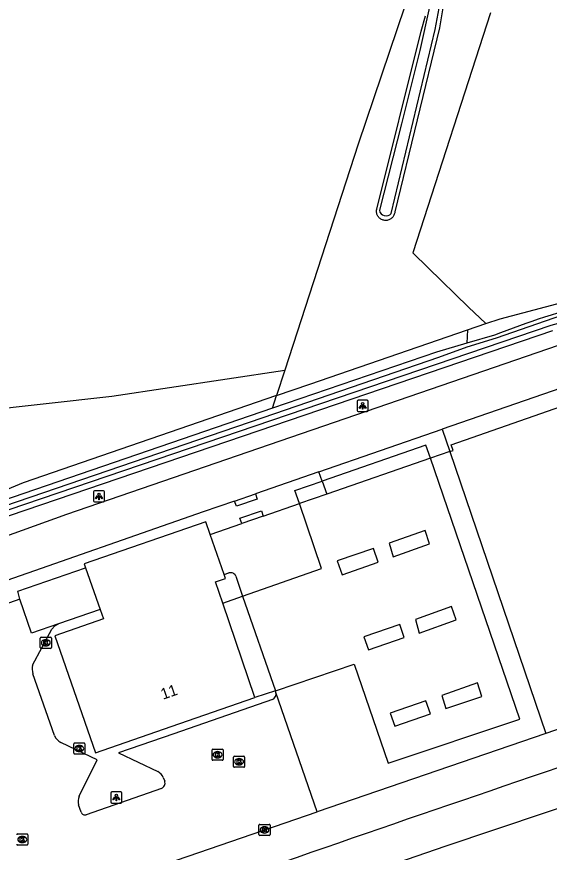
# Model space of a CAD drawing. Extents: x 162722 to 165099, y 384721 to 386283.
# Drawn here: x 164346 to 164393.9, y 385042.8 to 385118.1 of the extents above; entities that cross this region are included whole.
import ezdxf

# ---------------------------------------------------------------- set-up
doc = ezdxf.new("R2010")
doc.units = 0
for name, color, linetype in [('IMGEO_Fietspad_gesloten', 7, 'Continuous'), ('IMGEO_Gemengd_bos', 7, 'Continuous'), ('IMGEO_Grasland_agrarisch', 7, 'Continuous'), ('IMGEO_Groenvoorziening', 7, 'Continuous'), ('IMGEO_Kolk', 7, 'Continuous'), ('IMGEO_Lichtpunt', 7, 'Continuous'), ('IMGEO_Loofbos', 7, 'Continuous'), ('IMGEO_Pand', 7, 'Continuous'), ('IMGEO_Pand_nummerreeks', 7, 'Continuous'), ('IMGEO_Rijbaan_lokaal_gesloten', 7, 'Continuous'), ('IMGEO_Rijbaan_lokaal_open', 7, 'Continuous'), ('IMGEO_Rijbaan_regionaal_gesloten', 7, 'Continuous'), ('IMGEO_Voetpad_open', 7, 'Continuous'), ('IMGEO_Waterloop', 7, 'Continuous')]:
    doc.layers.add(name, color=color, linetype=linetype)

msp = doc.modelspace()

# ---------------------------------------------------------------- linework, layer by layer
at = {"layer": 'IMGEO_Fietspad_gesloten'}
for points in [[(164277.433, 385021.678), (164287.625, 385027.549), (164298.74, 385035.835), (164302.831, 385039.299), (164318.998, 385054.383), (164324.126, 385058.927), (164330.205, 385063.452), (164331.022, 385064.04), (164335.356, 385066.818), (164339.92, 385069.199), (164344.679, 385071.162), (164350.497, 385073.252), (164394.768, 385088.49), (164394.908, 385088.537), (164400.57, 385090.162), (164406.354, 385091.275), (164412.215, 385091.866), (164418.054, 385092.109), (164427.545, 385091.818), (164466.181, 385089.048)], [(164395.855, 385084.899), (164384.303, 385080.902)], [(164373.207, 385077.063), (164384.303, 385080.902)], [(164373.207, 385077.063), (164367.49, 385075.085)], [(164365.605, 385074.433), (164367.49, 385075.085)], [(164365.605, 385074.433), (164362.775, 385073.454), (164343.864, 385066.861), (164338.691, 385064.518), (164334.25, 385061.89)]]:
    msp.add_lwpolyline(points, dxfattribs=at)
at = {"layer": 'IMGEO_Gemengd_bos'}
for points in [[(164377.569, 385141.796), (164379.547, 385133.258), (164380.951, 385128.444), (164381.552, 385124.433), (164380.951, 385119.018), (164376.741, 385106.583), (164370.132, 385086.222)], [(164384.436, 385119.418), (164384.065, 385117.079), (164380.033, 385100.487), (164380.025, 385100.41), (164380.01, 385100.337), (164379.99, 385100.267), (164379.962, 385100.198), (164379.929, 385100.133), (164379.891, 385100.07), (164379.846, 385100.011), (164379.797, 385099.956), (164379.743, 385099.906), (164379.685, 385099.861), (164379.622, 385099.822), (164379.557, 385099.788), (164379.489, 385099.76), (164379.419, 385099.738), (164379.347, 385099.723), (164379.273, 385099.714), (164379.2, 385099.711), (164379.126, 385099.716), (164379.053, 385099.727), (164378.982, 385099.744), (164378.912, 385099.767), (164378.845, 385099.797), (164378.78, 385099.833), (164378.719, 385099.874), (164378.662, 385099.921), (164378.609, 385099.972), (164378.562, 385100.028), (164378.519, 385100.088), (164378.482, 385100.152), (164378.45, 385100.218), (164378.425, 385100.288), (164378.406, 385100.359), (164378.394, 385100.431), (164378.388, 385100.505), (164378.388, 385100.578), (164378.395, 385100.652), (164378.409, 385100.724), (164382.412, 385116.758), (164382.786, 385118.135)], [(164388.638, 385118.422), (164381.651, 385096.807), (164383.045, 385095.445), (164386.683, 385091.892), (164388.242, 385090.418)], [(164386.583, 385089.847), (164388.242, 385090.418)], [(164369.388, 385083.93), (164372.387, 385084.962), (164386.583, 385089.847)]]:
    msp.add_lwpolyline(points, dxfattribs=at)
at = {"layer": 'IMGEO_Grasland_agrarisch'}
msp.add_lwpolyline([(164388.242, 385090.418), (164389.528, 385090.86), (164404.839, 385094.9), (164416.512, 385095.926), (164431.992, 385095.608), (164434.182, 385095.455)], dxfattribs=at)
at = {"layer": 'IMGEO_Groenvoorziening'}
for points in [[(164343.975, 385072.685), (164394.261, 385089.79)], [(164386.583, 385089.847), (164386.525, 385088.649)], [(164388.999, 385089.374), (164386.525, 385088.649)], [(164386.525, 385088.649), (164383.803, 385087.851), (164369.019, 385082.793)], [(164369.019, 385082.793), (164369.388, 385083.93)], [(164369.019, 385082.793), (164343.523, 385074.069), (164338.19, 385071.882)]]:
    msp.add_lwpolyline(points, dxfattribs=at)
msp.add_arc((164420.246, 385009.537), 85.734, 98.50967, 111.3743, dxfattribs=at)
at = {"layer": 'IMGEO_Kolk'}
for p, q in [((164348.104, 385061.236), (164348.104, 385062.088)), ((164348.179, 385062.162), (164349.031, 385062.162)), ((164348.592, 385061.942), (164348.617, 385061.942)), ((164349.105, 385062.088), (164349.105, 385061.236)), ((164349.031, 385061.162), (164348.179, 385061.162)), ((164348.615, 385061.382), (164348.59, 385061.382)), ((164351.197, 385052.636), (164352.049, 385052.636)), ((164351.122, 385051.71), (164351.122, 385052.562)), ((164351.61, 385052.416), (164351.635, 385052.416)), ((164352.123, 385052.562), (164352.123, 385051.71)), ((164363.573, 385051.154), (164363.573, 385052.006)), ((164363.648, 385052.08), (164364.5, 385052.08)), ((164364.574, 385052.006), (164364.574, 385051.154)), ((164352.049, 385051.636), (164351.197, 385051.636)), ((164351.633, 385051.856), (164351.608, 385051.856)), ((164364.084, 385051.3), (164364.059, 385051.3)), ((164364.061, 385051.86), (164364.086, 385051.86)), ((164365.512, 385050.521), (164365.512, 385051.373)), ((164365.587, 385051.447), (164366.439, 385051.447)), ((164366, 385051.227), (164366.025, 385051.227)), ((164366.513, 385051.373), (164366.513, 385050.521)), ((164364.5, 385051.08), (164363.648, 385051.08)), ((164366.439, 385050.447), (164365.587, 385050.447)), ((164366.023, 385050.667), (164365.998, 385050.667)), ((164367.801, 385044.378), (164367.801, 385045.23)), ((164367.876, 385045.304), (164368.728, 385045.304)), ((164368.802, 385045.23), (164368.802, 385044.378)), ((164346.061, 385044.438), (164346.913, 385044.438)), ((164346.987, 385044.364), (164346.987, 385043.512)), ((164368.312, 385044.524), (164368.287, 385044.524)), ((164368.289, 385045.084), (164368.314, 385045.084)), ((164346.497, 385043.658), (164346.472, 385043.658)), ((164346.474, 385044.218), (164346.499, 385044.218)), ((164368.728, 385044.304), (164367.876, 385044.304)), ((164346.913, 385043.438), (164346.061, 385043.438))]:
    msp.add_line(p, q, dxfattribs=at)
for points in [[(164348.104, 385061.236), (164348.104, 385062.088)], [(164348.179, 385062.162), (164349.031, 385062.162)], [(164348.425, 385061.862), (164348.548, 385061.862), (164348.548, 385061.711), (164348.678, 385061.862), (164348.842, 385061.862), (164348.696, 385061.711), (164348.849, 385061.462), (164348.697, 385061.462), (164348.612, 385061.626), (164348.548, 385061.559), (164348.548, 385061.462), (164348.425, 385061.462), (164348.425, 385061.862)], [(164349.105, 385062.088), (164349.105, 385061.236)], [(164349.031, 385061.162), (164348.179, 385061.162)], [(164351.197, 385052.636), (164352.049, 385052.636)], [(164351.122, 385051.71), (164351.122, 385052.562)], [(164351.443, 385052.336), (164351.566, 385052.336), (164351.566, 385052.185), (164351.696, 385052.336), (164351.86, 385052.336), (164351.714, 385052.185), (164351.867, 385051.936), (164351.715, 385051.936), (164351.63, 385052.1), (164351.566, 385052.033), (164351.566, 385051.936), (164351.443, 385051.936), (164351.443, 385052.336)], [(164352.123, 385052.562), (164352.123, 385051.71)], [(164363.573, 385051.154), (164363.573, 385052.006)], [(164363.648, 385052.08), (164364.5, 385052.08)], [(164364.574, 385052.006), (164364.574, 385051.154)], [(164352.049, 385051.636), (164351.197, 385051.636)], [(164363.894, 385051.78), (164364.017, 385051.78), (164364.017, 385051.629), (164364.147, 385051.78), (164364.311, 385051.78), (164364.165, 385051.629), (164364.318, 385051.38), (164364.166, 385051.38), (164364.081, 385051.544), (164364.017, 385051.477), (164364.017, 385051.38), (164363.894, 385051.38), (164363.894, 385051.78)], [(164365.512, 385050.521), (164365.512, 385051.373)], [(164365.587, 385051.447), (164366.439, 385051.447)], [(164365.833, 385051.147), (164365.956, 385051.147), (164365.956, 385050.996), (164366.086, 385051.147), (164366.25, 385051.147), (164366.104, 385050.996), (164366.257, 385050.747), (164366.105, 385050.747), (164366.02, 385050.911), (164365.956, 385050.844), (164365.956, 385050.747), (164365.833, 385050.747), (164365.833, 385051.147)], [(164366.513, 385051.373), (164366.513, 385050.521)], [(164364.5, 385051.08), (164363.648, 385051.08)], [(164366.439, 385050.447), (164365.587, 385050.447)], [(164367.801, 385044.378), (164367.801, 385045.23)], [(164367.876, 385045.304), (164368.728, 385045.304)], [(164368.802, 385045.23), (164368.802, 385044.378)], [(164346.061, 385044.438), (164346.913, 385044.438)], [(164346.987, 385044.364), (164346.987, 385043.512)], [(164368.122, 385045.004), (164368.245, 385045.004), (164368.245, 385044.853), (164368.375, 385045.004), (164368.539, 385045.004), (164368.393, 385044.853), (164368.546, 385044.604), (164368.394, 385044.604), (164368.309, 385044.768), (164368.245, 385044.701), (164368.245, 385044.604), (164368.122, 385044.604), (164368.122, 385045.004)], [(164346.307, 385044.138), (164346.43, 385044.138), (164346.43, 385043.987), (164346.56, 385044.138), (164346.724, 385044.138), (164346.578, 385043.987), (164346.731, 385043.738), (164346.579, 385043.738), (164346.494, 385043.902), (164346.43, 385043.835), (164346.43, 385043.738), (164346.307, 385043.738), (164346.307, 385044.138)], [(164368.728, 385044.304), (164367.876, 385044.304)], [(164346.913, 385043.438), (164346.061, 385043.438)]]:
    msp.add_lwpolyline(points, dxfattribs=at)
for centre, start, end in [((164348.181, 385062.086), 91.55205, 178.44795), ((164348.181, 385062.086), 91.55205, 178.44795), ((164349.029, 385062.086), 1.55205, 88.44795), ((164349.029, 385062.086), 1.55205, 88.44795), ((164348.181, 385061.238), 181.55205, 268.44795), ((164348.181, 385061.238), 181.55205, 268.44795), ((164349.029, 385061.238), 271.55205, 358.44795), ((164349.029, 385061.238), 271.55205, 358.44795), ((164351.199, 385052.56), 91.55205, 178.44795), ((164351.199, 385052.56), 91.55205, 178.44795), ((164352.047, 385052.56), 1.55205, 88.44795), ((164352.047, 385052.56), 1.55205, 88.44795), ((164363.65, 385052.004), 91.55205, 178.44795), ((164363.65, 385052.004), 91.55205, 178.44795), ((164364.498, 385052.004), 1.55205, 88.44795), ((164364.498, 385052.004), 1.55205, 88.44795), ((164351.199, 385051.712), 181.55205, 268.44795), ((164351.199, 385051.712), 181.55205, 268.44795), ((164352.047, 385051.712), 271.55205, 358.44795), ((164352.047, 385051.712), 271.55205, 358.44795), ((164363.65, 385051.156), 181.55205, 268.44795), ((164363.65, 385051.156), 181.55205, 268.44795), ((164364.498, 385051.156), 271.55205, 358.44795), ((164364.498, 385051.156), 271.55205, 358.44795), ((164365.589, 385051.371), 91.55205, 178.44795), ((164365.589, 385051.371), 91.55205, 178.44795), ((164366.437, 385051.371), 1.55205, 88.44795), ((164366.437, 385051.371), 1.55205, 88.44795), ((164365.589, 385050.523), 181.55205, 268.44795), ((164365.589, 385050.523), 181.55205, 268.44795), ((164366.437, 385050.523), 271.55205, 358.44795), ((164366.437, 385050.523), 271.55205, 358.44795), ((164367.878, 385045.228), 91.55205, 178.44795), ((164367.878, 385045.228), 91.55205, 178.44795), ((164368.726, 385045.228), 1.55205, 88.44795), ((164368.726, 385045.228), 1.55205, 88.44795), ((164346.063, 385044.362), 91.55205, 178.44795), ((164346.063, 385044.362), 91.55205, 178.44795), ((164346.911, 385044.362), 1.55205, 88.44795), ((164346.911, 385044.362), 1.55205, 88.44795), ((164367.878, 385044.38), 181.55205, 268.44795), ((164367.878, 385044.38), 181.55205, 268.44795), ((164368.726, 385044.38), 271.55205, 358.44795), ((164368.726, 385044.38), 271.55205, 358.44795), ((164346.063, 385043.514), 181.55205, 268.44795), ((164346.063, 385043.514), 181.55205, 268.44795), ((164346.911, 385043.514), 271.55205, 358.44795), ((164346.911, 385043.514), 271.55205, 358.44795)]:
    msp.add_arc(centre, 0.0765, start, end, dxfattribs=at)
for centre, major_axis, ratio, start_param, end_param in [((164348.591, 385061.662), (-0.387, 0.002), 0.722429, 4.712389, 7.853982), ((164348.616, 385061.662), (-0.39, 0.002), 0.717154, 1.570796, 4.712389), ((164351.609, 385052.136), (-0.387, 0.002), 0.722429, 4.712389, 7.853982), ((164351.634, 385052.136), (-0.39, 0.002), 0.717154, 1.570796, 4.712389), ((164364.06, 385051.58), (-0.387, 0.002), 0.722429, 4.712389, 7.853982), ((164364.085, 385051.58), (-0.39, 0.002), 0.717154, 1.570796, 4.712389), ((164365.999, 385050.947), (-0.387, 0.002), 0.722429, 4.712389, 7.853982), ((164366.024, 385050.947), (-0.39, 0.002), 0.717154, 1.570796, 4.712389), ((164368.288, 385044.804), (-0.387, 0.002), 0.722429, 4.712389, 7.853982), ((164368.313, 385044.804), (-0.39, 0.002), 0.717154, 1.570796, 4.712389), ((164346.473, 385043.938), (-0.387, 0.002), 0.722429, 4.712389, 7.853982), ((164346.498, 385043.938), (-0.39, 0.002), 0.717154, 1.570796, 4.712389)]:
    msp.add_ellipse(centre, major_axis=major_axis, ratio=ratio, start_param=start_param, end_param=end_param, dxfattribs=at)
at = {"layer": 'IMGEO_Lichtpunt'}
for p, q in [((164377.54, 385083.507), (164376.732, 385083.507)), ((164377.54, 385083.507), (164376.732, 385083.507)), ((164376.638, 385083.412), (164376.638, 385082.605)), ((164376.638, 385083.412), (164376.638, 385082.605)), ((164377.634, 385082.605), (164377.634, 385083.412)), ((164377.634, 385082.605), (164377.634, 385083.412)), ((164376.732, 385082.511), (164377.54, 385082.511)), ((164376.732, 385082.511), (164377.54, 385082.511)), ((164352.898, 385075.259), (164352.898, 385074.452)), ((164352.898, 385075.259), (164352.898, 385074.452)), ((164353.8, 385075.354), (164352.992, 385075.354)), ((164353.8, 385075.354), (164352.992, 385075.354)), ((164353.894, 385074.452), (164353.894, 385075.259)), ((164353.894, 385074.452), (164353.894, 385075.259)), ((164352.992, 385074.358), (164353.8, 385074.358)), ((164352.992, 385074.358), (164353.8, 385074.358)), ((164354.46, 385048.128), (164354.46, 385047.321)), ((164354.46, 385048.128), (164354.46, 385047.321)), ((164355.362, 385048.223), (164354.554, 385048.223)), ((164355.362, 385048.223), (164354.554, 385048.223)), ((164355.456, 385047.321), (164355.456, 385048.128)), ((164355.456, 385047.321), (164355.456, 385048.128)), ((164354.554, 385047.227), (164355.362, 385047.227)), ((164354.554, 385047.227), (164355.362, 385047.227))]:
    msp.add_line(p, q, dxfattribs=at)
for points in [[(164377.012, 385083.076), (164377.051, 385083.048), (164376.863, 385082.786), (164376.825, 385082.813), (164377.012, 385083.076)], [(164377.114, 385083.028), (164377.161, 385083.028), (164377.161, 385082.706), (164377.114, 385082.706), (164377.114, 385083.028)], [(164377.224, 385083.048), (164377.262, 385083.075), (164377.449, 385082.813), (164377.41, 385082.785), (164377.224, 385083.048)], [(164353.272, 385074.923), (164353.311, 385074.895), (164353.123, 385074.633), (164353.085, 385074.66), (164353.272, 385074.923)], [(164353.374, 385074.875), (164353.421, 385074.875), (164353.421, 385074.553), (164353.374, 385074.553), (164353.374, 385074.875)], [(164353.484, 385074.895), (164353.522, 385074.922), (164353.709, 385074.66), (164353.67, 385074.632), (164353.484, 385074.895)], [(164354.834, 385047.792), (164354.873, 385047.764), (164354.685, 385047.502), (164354.647, 385047.529), (164354.834, 385047.792)], [(164354.936, 385047.744), (164354.983, 385047.744), (164354.983, 385047.422), (164354.936, 385047.422), (164354.936, 385047.744)], [(164355.046, 385047.764), (164355.084, 385047.791), (164355.271, 385047.529), (164355.232, 385047.501), (164355.046, 385047.764)]]:
    msp.add_lwpolyline(points, dxfattribs=at)
for centre in [(164377.137, 385083.21), (164353.397, 385075.057), (164354.959, 385047.926)]:
    msp.add_circle(centre, 0.0994, dxfattribs=at)
for centre, start, end in [((164376.732, 385083.412), 90, 180), ((164376.732, 385083.412), 90, 180), ((164377.54, 385083.412), 0, 90), ((164377.54, 385083.412), 0, 90), ((164376.732, 385082.605), 180, 270), ((164376.732, 385082.605), 180, 270), ((164377.54, 385082.605), 270, 0), ((164377.54, 385082.605), 270, 360), ((164352.992, 385075.259), 90, 180), ((164352.992, 385075.259), 90, 180), ((164353.8, 385075.259), 0, 90), ((164353.8, 385075.259), 0, 90), ((164352.992, 385074.452), 180, 270), ((164352.992, 385074.452), 180, 270), ((164353.8, 385074.452), 270, 0), ((164353.8, 385074.452), 270, 360), ((164354.554, 385048.128), 90, 180), ((164354.554, 385048.128), 90, 180), ((164355.362, 385048.128), 0, 90), ((164355.362, 385048.128), 0, 90), ((164354.554, 385047.321), 180, 270), ((164354.554, 385047.321), 180, 270), ((164355.362, 385047.321), 270, 0), ((164355.362, 385047.321), 270, 360)]:
    msp.add_arc(centre, 0.0946, start, end, dxfattribs=at)
at = {"layer": 'IMGEO_Loofbos'}
for points in [[(164305.339, 385078.79), (164311.293, 385079.851), (164342.433, 385082.528), (164354.56, 385083.887), (164370.132, 385086.222)], [(164370.132, 385086.222), (164369.388, 385083.93)], [(164369.388, 385083.93), (164346.566, 385076.077), (164337.165, 385072.178), (164331.331, 385068.992), (164325.863, 385065.214), (164323.916, 385063.651), (164304.537, 385046.531), (164287.51, 385032.763), (164285.664, 385031.439), (164282.177, 385029.02), (164268.08, 385024.03)]]:
    msp.add_lwpolyline(points, dxfattribs=at)
at = {"layer": 'IMGEO_Pand'}
for points in [[(164363.407, 385071.433), (164363.012, 385072.572), (164352.074, 385068.765), (164352.193, 385068.424)], [(164364.658, 385067.822), (164363.407, 385071.433)], [(164352.193, 385068.424), (164353.499, 385064.675)], [(164364.534, 385065.243), (164363.879, 385067.161), (164364.784, 385067.457), (164364.658, 385067.822)], [(164353.499, 385064.675), (164353.801, 385063.807), (164349.408, 385062.278), (164353.069, 385051.759), (164359.895, 385054.135), (164367.443, 385056.72)], [(164367.443, 385056.72), (164364.534, 385065.243)]]:
    msp.add_lwpolyline(points, dxfattribs=at)
at = {"layer": 'IMGEO_Rijbaan_lokaal_gesloten'}
for points in [[(164346.281, 385065.59), (164346.073, 385066.315), (164352.193, 385068.424)], [(164349.748, 385063.375), (164347.323, 385062.535), (164346.281, 385065.59)], [(164353.499, 385064.675), (164349.748, 385063.375)]]:
    msp.add_lwpolyline(points, dxfattribs=at)
at = {"layer": 'IMGEO_Rijbaan_lokaal_open'}
for points in [[(164384.99, 385078.885), (164385.279, 385078.985), (164385.123, 385079.498), (164396.267, 385083.397)], [(164369.277, 385057.34), (164376.368, 385059.738), (164379.431, 385050.809), (164391.309, 385054.779), (164383.251, 385078.285)], [(164383.251, 385078.285), (164373.899, 385075.056)], [(164384.99, 385078.885), (164383.251, 385078.285)], [(164384.99, 385078.885), (164393.631, 385053.501)], [(164373.899, 385075.056), (164371.442, 385074.207)], [(164366.333, 385065.87), (164373.439, 385068.349), (164371.442, 385074.207)], [(164368.18, 385073.081), (164371.442, 385074.207)], [(164368.18, 385073.081), (164366.252, 385072.415)], [(164363.407, 385071.433), (164366.252, 385072.415)], [(164382.764, 385071.777), (164379.538, 385070.641), (164379.881, 385069.411), (164383.172, 385070.584), (164382.764, 385071.777)], [(164378.115, 385070.152), (164374.85, 385069.032), (164375.295, 385067.774), (164378.541, 385068.934), (164378.115, 385070.152)], [(164364.658, 385067.822), (164365.101, 385067.952)], [(164365.715, 385067.661), (164366.333, 385065.87)], [(164346.281, 385065.59), (164339.186, 385063.094), (164337.327, 385062.332), (164335.503, 385061.094), (164336.967, 385056.804), (164341.649, 385043.081)], [(164366.333, 385065.87), (164369.277, 385057.34)], [(164385.135, 385064.925), (164381.894, 385063.766), (164382.243, 385062.523), (164385.55, 385063.74), (164385.135, 385064.925)], [(164347.42, 385059.64), (164349.148, 385062.877), (164349.414, 385063.199), (164349.748, 385063.375)], [(164380.477, 385063.309), (164377.237, 385062.187), (164377.66, 385061.043), (164380.888, 385062.146), (164380.477, 385063.309)], [(164349.392, 385053.3), (164347.44, 385058.877)], [(164387.48, 385058.056), (164384.283, 385056.901), (164384.641, 385055.756), (164387.875, 385056.838), (164387.48, 385058.056)], [(164369.328, 385057.191), (164369.277, 385057.34)], [(164373.041, 385046.43), (164369.328, 385057.191)], [(164369.032, 385056.548), (164360.136, 385053.471), (164355.163, 385051.743), (164358.687, 385050.058)], [(164382.82, 385056.423), (164379.629, 385055.308), (164380.027, 385054.166), (164383.247, 385055.261), (164382.82, 385056.423)], [(164403.278, 385056.814), (164393.631, 385053.501)], [(164393.631, 385053.501), (164373.041, 385046.43)], [(164351.607, 385047.831), (164353.23, 385051.122), (164352.667, 385051.393), (164349.974, 385052.688)], [(164359.189, 385049.515), (164359.312, 385049.195)], [(164359.01, 385048.544), (164352.247, 385046.177)], [(164351.776, 385046.408), (164351.555, 385047.072)], [(164328.747, 385028.379), (164334.393, 385033.02), (164335.102, 385033.4), (164373.041, 385046.43)]]:
    msp.add_lwpolyline(points, dxfattribs=at)
for centre, radius, start, end in [((164365.265, 385067.504), 0.477, 19.20455, 110.07904), ((164348.779, 385059.294), 1.402, 165.71045, 197.29257), ((164368.761, 385057.062), 0.581, 297.78519, 12.77759), ((164350.421, 385053.696), 1.103, 201.04173, 246.07969), ((164358.258, 385049.158), 0.997, 20.98172, 64.52465), ((164358.845, 385049.016), 0.5, 289.22204, 21.00463), ((164352.503, 385047.388), 1, 153.7151, 198.44635), ((164352.124, 385046.522), 0.366, 198.14363, 289.60547)]:
    msp.add_arc(centre, radius, start, end, dxfattribs=at)
at = {"layer": 'IMGEO_Rijbaan_regionaal_gesloten'}
msp.add_lwpolyline([(164567.783, 385098.14), (164541.949, 385091.263), (164511.564, 385082.862), (164492.645, 385077.429), (164476.979, 385072.818), (164457.586, 385066.975), (164438.067, 385060.942), (164422.969, 385056.11), (164407.271, 385050.93), (164384.53, 385043.318), (164369.306, 385038.043), (164348.776, 385030.779), (164334.911, 385025.82), (164323.856, 385021.714), (164309.264, 385016.25), (164297.072, 385011.607), (164282.069, 385005.858), (164264.319, 384998.783), (164263.334, 384998.39)], dxfattribs=at)
msp.add_arc((165538.698, 381680.665), 3558.615, 108.517916, 109.869036, dxfattribs=at)
at = {"layer": 'IMGEO_Voetpad_open'}
for points in [[(164384.303, 385080.902), (164384.99, 385078.885)], [(164383.251, 385078.285), (164382.843, 385079.475), (164373.493, 385076.235)], [(164373.493, 385076.235), (164373.207, 385077.063)], [(164371.442, 385074.207), (164371.04, 385075.385), (164373.493, 385076.235)], [(164373.493, 385076.235), (164373.899, 385075.056)], [(164367.49, 385075.085), (164367.653, 385074.613), (164365.768, 385073.961), (164365.605, 385074.433)], [(164366.252, 385072.415), (164366.089, 385072.887), (164368.017, 385073.553), (164368.18, 385073.081)], [(164364.534, 385065.243), (164366.333, 385065.87)], [(164369.277, 385057.34), (164367.443, 385056.72)]]:
    msp.add_lwpolyline(points, dxfattribs=at)
at = {"layer": 'IMGEO_Waterloop'}
for points in [[(164379.718, 385100.342), (164383.67, 385116.908), (164384.111, 385119.332), (164384.269, 385121.82), (164384.065, 385125.655), (164382.961, 385130.901), (164381.289, 385137.065), (164381.143, 385137.542), (164378.689, 385143.322), (164375.788, 385149.14), (164372.227, 385156.532), (164370.089, 385161.044), (164368.672, 385163.911), (164364.313, 385171.996), (164362.618, 385175.518), (164362.535, 385175.679)], [(164361.423, 385175.173), (164365.088, 385168.933), (164373.775, 385151.169), (164379.272, 385139.262), (164381.346, 385132.516), (164383.109, 385125.322), (164383.277, 385124.193), (164383.406, 385121.478), (164383.167, 385118.957), (164382.291, 385115.025), (164380.635, 385108.403), (164378.646, 385100.631)], [(164441.042, 385105.013), (164435.786, 385095.13), (164435.141, 385093.917), (164425.127, 385094.644), (164419.281, 385094.734), (164413.442, 385094.456), (164407.636, 385093.811), (164401.37, 385092.632), (164395.04, 385091.144), (164389.158, 385089.121), (164386.52, 385088.309), (164383.961, 385087.354), (164369.188, 385082.3), (164343.706, 385073.581)], [(164343.785, 385073.171), (164394.109, 385090.289), (164400, 385091.871), (164405.988, 385093.041), (164412.049, 385093.792), (164419.117, 385093.995), (164426.184, 385093.996), (164450.045, 385092.195), (164450.162, 385092.196)]]:
    msp.add_lwpolyline(points, dxfattribs=at)
msp.add_arc((164379.25, 385100.739), 0.614, 190.11647, 319.70822, dxfattribs=at)

# ---------------------------------------------------------------- texts
at = {"layer": 'IMGEO_Pand_nummerreeks'}
msp.add_text('11', height=1, rotation=19.03366, dxfattribs=at).set_placement((164359.153, 385056.526))

doc.saveas('drawing.dxf')
